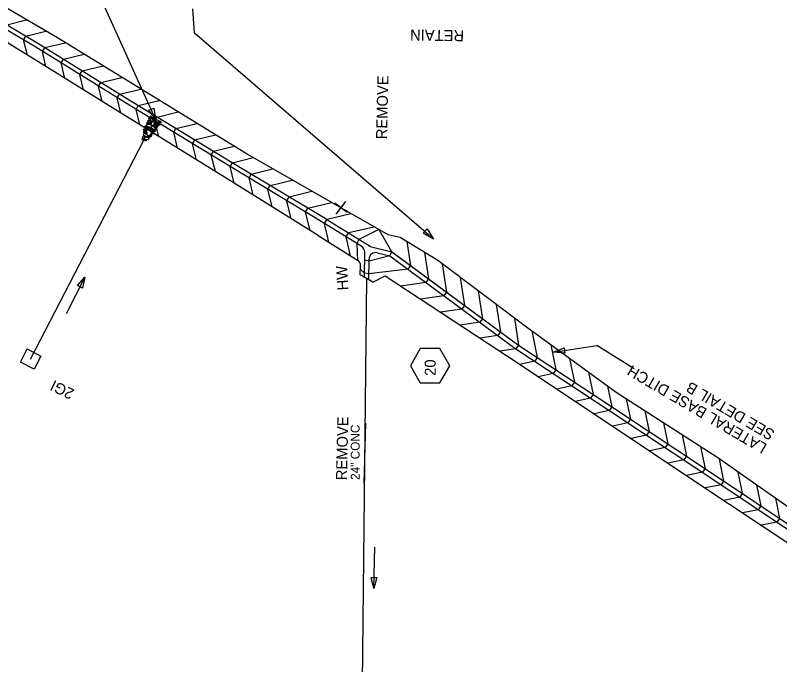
# Model space of a CAD drawing. Extents: x 2384780 to 2405432, y 547869 to 573706.
# Drawn here: x 2396578.5 to 2396925.5, y 553688.2 to 553982.8 of the extents above; entities that cross this region are included whole.
import ezdxf

# ---------------------------------------------------------------- set-up
doc = ezdxf.new("R2010")
doc.units = 0
for name, color, linetype in [('Old_Level_1', 7, 'Continuous'), ('Old_Level_18', 7, 'Continuous'), ('Old_Level_23', 7, 'Continuous'), ('Old_Level_5', 7, 'Continuous'), ('Old_Level_58', 7, 'Continuous'), ('Old_Level_63', 7, 'Continuous'), ('Old_Level_9', 7, 'Continuous'), ('Prop Drainage Box Number Symbol CELL', 7, 'Continuous'), ('Prop Drop Inlet Text', 7, 'Continuous')]:
    doc.layers.add(name, color=color, linetype=linetype)

# ---------------------------------------------------------------- blocks, each defined once
blk = doc.blocks.new('IN')
at = {"layer": 'Old_Level_9'}
blk.add_lwpolyline([(-0.07025, 0.067), (0.07025, 0.067), (0.07025, -0.067), (-0.07025, -0.067)], close=True, dxfattribs=at)
blk = doc.blocks.new('RIPRAP')
at = {"layer": 'Old_Level_1'}
for points in [[(-0.002, -0.00625), (-0.00625, -0.00775), (-0.016, -0.0125), (-0.02, -0.00675), (-0.02, -0.003), (-0.008, 0.00275), (-0.002, -0.00025), (-0.002, -0.00625)], [(0.01825, -0.00325), (0.01375, -0.005), (0.00325, -0.00975), (0.00025, -0.00375), (0, 0), (0.01125, 0.005), (0.018, 0.00275), (0.01825, -0.00325)], [(-0.03675, -0.07275), (-0.04075, -0.06825), (-0.04325, -0.0585), (-0.0395, -0.054), (-0.035, -0.054), (-0.031, -0.0665), (-0.033, -0.0705), (-0.03675, -0.07275)], [(-0.0305, -0.05975), (-0.035, -0.05625), (-0.0375, -0.0465), (-0.033, -0.042), (-0.02925, -0.042), (-0.02475, -0.05375), (-0.02675, -0.05825), (-0.0305, -0.05975)], [(-0.00025, -0.11525), (-0.0145, -0.10575), (-0.0355, -0.078), (-0.0255, -0.056), (-0.00975, -0.051), (0.01725, -0.08475), (0.01525, -0.10425), (0.002, -0.11775)], [(-0.0345, -0.0215), (-0.0265, -0.01775), (-0.007, -0.01125), (0.00375, -0.02075), (0.003, -0.0315), (-0.02075, -0.03775), (-0.03225, -0.032), (-0.0345, -0.024)], [(-0.0275, -0.0395), (-0.023, -0.03925), (-0.014, -0.039), (-0.0115, -0.045), (-0.0115, -0.04875), (-0.0235, -0.049), (-0.0295, -0.04475), (-0.0275, -0.0395)], [(-0.0095, -0.039), (0.00025, -0.0365), (0.0205, -0.036), (0.02775, -0.0495), (0.024, -0.05775), (-0.00075, -0.05675), (-0.009, -0.0485), (-0.0095, -0.039)], [(0.009, -0.07425), (0.0045, -0.07075), (0.00225, -0.061), (0.00625, -0.05625), (0.01, -0.057), (0.01425, -0.06825), (0.01275, -0.072), (0.009, -0.07425)], [(0.012, -0.0355), (0.00825, -0.0295), (0.0035, -0.01775), (0.01025, -0.00925), (0.01825, -0.009), (0.0225, -0.027), (0.01875, -0.033), (0.012, -0.0355)], [(0.01975, -0.07925), (0.01525, -0.07475), (0.01375, -0.06525), (0.01725, -0.0605), (0.02175, -0.0605), (0.02575, -0.07325), (0.0235, -0.077), (0.01975, -0.07925)], [(0.03125, -0.0765), (0.0265, -0.073), (0.02425, -0.06325), (0.0285, -0.0585), (0.03225, -0.05925), (0.03625, -0.0705), (0.035, -0.07425), (0.03125, -0.0765)], [(-0.04975, -0.14825), (-0.05425, -0.14475), (-0.05675, -0.135), (-0.05225, -0.1305), (-0.0485, -0.1305), (-0.04375, -0.14225), (-0.046, -0.14675), (-0.04975, -0.14825)], [(-0.046, -0.12775), (-0.0505, -0.12425), (-0.053, -0.1145), (-0.0485, -0.11), (-0.04475, -0.11), (-0.04, -0.12175), (-0.04225, -0.12625), (-0.046, -0.12775)], [(-0.0485, -0.08525), (-0.0425, -0.0835), (-0.03275, -0.0825), (-0.0305, -0.08925), (-0.03175, -0.0945), (-0.0445, -0.09325), (-0.049, -0.089), (-0.0485, -0.08525)], [(-0.046, -0.1025), (-0.04025, -0.098), (-0.02675, -0.09375), (-0.02, -0.09975), (-0.02, -0.10575), (-0.03625, -0.11225), (-0.044, -0.1085), (-0.046, -0.1025)], [(-0.04275, -0.12825), (-0.03225, -0.126), (-0.012, -0.1275), (-0.00575, -0.1395), (-0.009, -0.15), (-0.033, -0.1485), (-0.04375, -0.13875), (-0.04275, -0.12825)], [(-0.023, -0.1195), (-0.02725, -0.12175), (-0.037, -0.126), (-0.041, -0.1195), (-0.041, -0.11625), (-0.029, -0.1115), (-0.02525, -0.1135), (-0.023, -0.1195)], [(-0.01575, -0.1245), (-0.02025, -0.12125), (-0.022, -0.11125), (-0.0185, -0.10675), (-0.014, -0.10675), (-0.00975, -0.1185), (-0.012, -0.123), (-0.01575, -0.1245)], [(-0.00575, -0.118), (0.00025, -0.1155), (0.0085, -0.1175), (0.0125, -0.12425), (0.01025, -0.128), (-0.00175, -0.12825), (-0.00575, -0.12175), (-0.00575, -0.118)], [(0.04, -0.14075), (0.03075, -0.14625), (0.009, -0.15575), (-0.004, -0.14175), (-0.00425, -0.132), (0.024, -0.123), (0.03825, -0.1285), (0.0425, -0.1405)], [(0.0225, -0.12), (0.0185, -0.11625), (0.01675, -0.10675), (0.0205, -0.102), (0.025, -0.102), (0.0285, -0.114), (0.02625, -0.11775), (0.0225, -0.12)], [(0.02025, -0.07975), (0.02825, -0.07725), (0.04025, -0.077), (0.045, -0.08725), (0.042, -0.0935), (0.02475, -0.092), (0.02025, -0.0855), (0.02025, -0.07975)], [(0.048, -0.1195), (0.04425, -0.12325), (0.036, -0.12575), (0.03, -0.122), (0.02975, -0.1155), (0.04175, -0.11375), (0.04775, -0.11575), (0.048, -0.1195)], [(0.03775, -0.114), (0.03325, -0.11025), (0.031, -0.1005), (0.035, -0.096), (0.03875, -0.09675), (0.043, -0.10775), (0.0415, -0.1115), (0.03775, -0.114)], [(-0.06725, -0.1915), (-0.06125, -0.18975), (-0.0515, -0.18875), (-0.04925, -0.1955), (-0.0505, -0.20075), (-0.06325, -0.1995), (-0.06775, -0.19525), (-0.06725, -0.1915)], [(-0.061, -0.17925), (-0.055, -0.17725), (-0.04525, -0.17625), (-0.043, -0.183), (-0.04425, -0.18825), (-0.057, -0.187), (-0.0615, -0.18275), (-0.061, -0.17925)], [(-0.04975, -0.17575), (-0.05375, -0.1705), (-0.05675, -0.16075), (-0.05225, -0.157), (-0.04875, -0.157), (-0.04375, -0.169), (-0.046, -0.1735), (-0.04975, -0.17575)], [(-0.032, -0.15425), (-0.03625, -0.15575), (-0.046, -0.158), (-0.0505, -0.15375), (-0.05075, -0.15075), (-0.041, -0.146), (-0.035, -0.14825), (-0.03275, -0.152)], [(-0.05075, -0.19675), (-0.0405, -0.195), (-0.021, -0.194), (-0.01375, -0.208), (-0.018, -0.21775), (-0.042, -0.21675), (-0.0505, -0.20725), (-0.05075, -0.19675)], [(-0.0355, -0.17625), (-0.037, -0.1725), (-0.04125, -0.16275), (-0.03525, -0.158), (-0.0315, -0.158), (-0.02675, -0.17075), (-0.031, -0.174), (-0.0355, -0.17625)], [(-0.012, -0.187), (-0.01875, -0.19075), (-0.033, -0.1935), (-0.039, -0.1875), (-0.039, -0.1815), (-0.02275, -0.17675), (-0.01525, -0.17875), (-0.012, -0.187)], [(-0.0215, -0.16975), (-0.02625, -0.1655), (-0.0285, -0.15575), (-0.024, -0.15125), (-0.02025, -0.15175), (-0.01625, -0.163), (-0.01775, -0.1675), (-0.0215, -0.16975)], [(0.00075, -0.15075), (0.0045, -0.15875), (0.011, -0.179), (0.0015, -0.18875), (-0.009, -0.189), (-0.01475, -0.16525), (-0.012, -0.153), (-0.0015, -0.1515)], [(-0.0115, -0.204), (-0.00425, -0.2025), (0.0085, -0.20225), (0.01275, -0.21275), (0.01125, -0.2185), (-0.0075, -0.21675), (-0.01225, -0.21075), (-0.0115, -0.204)], [(0.00625, -0.2035), (0.00175, -0.19975), (-0.001, -0.19), (0.0035, -0.1855), (0.00725, -0.1855), (0.012, -0.1975), (0.01, -0.202), (0.00625, -0.2035)], [(0.01625, -0.174), (0.0125, -0.17075), (0.009, -0.16), (0.0135, -0.1555), (0.01725, -0.15625), (0.022, -0.168), (0.02075, -0.17175), (0.01625, -0.174)], [(0.026, -0.18075), (0.03225, -0.18875), (0.03875, -0.20825), (0.02925, -0.219), (0.01875, -0.21675), (0.012, -0.193), (0.01575, -0.184), (0.026, -0.17925)], [(0.0205, -0.15575), (0.0265, -0.15325), (0.03475, -0.15525), (0.03875, -0.162), (0.0365, -0.16575), (0.0245, -0.166), (0.0205, -0.1595), (0.0205, -0.15575)], [(0.04925, -0.17425), (0.044, -0.17875), (0.03525, -0.1805), (0.02975, -0.177), (0.0295, -0.171), (0.0415, -0.16925), (0.0475, -0.1705), (0.04925, -0.17425)], [(0.0335, -0.189), (0.0395, -0.18675), (0.04775, -0.18875), (0.0515, -0.1955), (0.04925, -0.19925), (0.03725, -0.1995), (0.0335, -0.19275), (0.0335, -0.189)], [(0.043, -0.162), (0.03825, -0.1585), (0.036, -0.14875), (0.04, -0.144), (0.04375, -0.14475), (0.048, -0.15575), (0.04675, -0.1595), (0.043, -0.162)], [(0.04325, -0.22375), (0.0385, -0.22025), (0.03625, -0.2105), (0.0405, -0.20575), (0.04425, -0.2065), (0.0485, -0.2175), (0.047, -0.22125), (0.04325, -0.22375)], [(-0.064, -0.2115), (-0.058, -0.20975), (-0.04825, -0.20875), (-0.046, -0.2155), (-0.04725, -0.22075), (-0.06, -0.2195), (-0.0645, -0.21525), (-0.064, -0.2115)]]:
    blk.add_lwpolyline(points, dxfattribs=at)
blk = doc.blocks.new('AH1')
at = {"layer": 'Old_Level_23'}
blk.add_lwpolyline([(-5.28, 1.32), (0, 0), (-5.28, -1.32)], close=True, dxfattribs=at)
blk = doc.blocks.new('SPOT')
at = {"layer": 'Old_Level_1'}
for p, q in [((-5.48625, 4.61225), (5.48625, -4.61175)), ((-4.608, -5.326), (4.609, 5.325))]:
    blk.add_line(p, q, dxfattribs=at)

msp = doc.modelspace()

# ---------------------------------------------------------------- linework, layer by layer
at = {"layer": 'Old_Level_1'}
for p, q in [((2396659.77, 553974.64), (2396659.09, 553985.65)), ((2396768.39, 553881.21), (2396659.77, 553974.64)), ((2396585.43, 553826.81), (2396636.88, 553926.14)), ((2396735.74, 553639.09), (2396738.03, 553863.35))]:
    msp.add_line(p, q, dxfattribs=at)
at = {"layer": 'Old_Level_18'}
for p, q in [((2396739.58, 553877.81), (2396719.93, 553890.05)), ((2396715.97, 553882.88), (2396733.83, 553871.75)), ((2396753.26, 553882), (2396747.8, 553883.13)), ((2396770.29, 553871.48), (2396753.26, 553882)), ((2396737.03, 553863.97), (2396737.15, 553875.27)), ((2396738.99, 553878.06), (2396749.42, 553875.52)), ((2396739.02, 553862.74), (2396739.12, 553872.18)), ((2396748.56, 553873.67), (2396739.17, 553871.21)), ((2396742.83, 553875.06), (2396748.56, 553873.67)), ((2396735.08, 553865.08), (2396735.24, 553869.08)), ((2396739.17, 553871.21), (2396737.06, 553871.67)), ((2396740.82, 553861.63), (2396746.36, 553864.54))]:
    msp.add_line(p, q, dxfattribs=at)
for points in [[(2396718.87, 553888.35), (2396675.98, 553914.18), (2396630.41, 553941.82), (2396587.73, 553968.28), (2396541.7, 553995.72), (2396498.78, 554022), (2396452.53, 554050), (2396424.24, 554068.79), (2396389.24, 554093.67), (2396350.42, 554125.21), (2396319.42, 554152.88), (2396284.85, 554189.04), (2396252.59, 554227.26)], [(2396719.91, 553890.06), (2396677.01, 553915.89), (2396631.46, 553943.53), (2396588.77, 553969.99), (2396542.73, 553997.44), (2396499.82, 554023.71), (2396453.6, 554051.69), (2396425.37, 554070.43), (2396390.46, 554095.26), (2396351.72, 554126.73), (2396320.81, 554154.32), (2396286.34, 554190.38), (2396254.12, 554228.55)], [(2396747.8, 553883.13), (2396682.94, 553920.17), (2396640.3, 553946.33), (2396597.64, 553972.47), (2396554.49, 553997.76), (2396511.8, 554023.84), (2396469.05, 554049.82), (2396433.51, 554069.87), (2396391.87, 554099.74), (2396353.14, 554131.37), (2396323.79, 554156.78), (2396295.82, 554185.58), (2396257.28, 554228.35)], [(2396715.97, 553882.88), (2396673.42, 553909.36), (2396628.15, 553937.28), (2396585.46, 553963.73), (2396539.88, 553991.82), (2396497.12, 554018.45), (2396451.14, 554046.79), (2396422.53, 554066.29), (2396387.34, 554091.46), (2396348.3, 554122.75), (2396317.43, 554151.09), (2396282.97, 554187.36), (2396252.38, 554224.74)], [(2396575.31, 553969.98), (2396573.61, 553976.7), (2396573.61, 553976.7), (2396573.61, 553976.7), (2396574.64, 553978.42), (2396583.61, 553980.69)], [(2396583.95, 553964.66), (2396582.2, 553971.58), (2396582.2, 553971.58), (2396582.2, 553971.58), (2396583.23, 553973.3), (2396592.31, 553975.6)], [(2396592.4, 553959.43), (2396590.76, 553966.4), (2396590.76, 553966.4), (2396590.76, 553966.4), (2396591.82, 553968.11), (2396601.18, 553970.3)], [(2396600.9, 553954.16), (2396599.26, 553961.13), (2396599.26, 553961.13), (2396599.26, 553961.13), (2396600.32, 553962.84), (2396609.75, 553965.05)], [(2396609.4, 553948.9), (2396607.76, 553955.86), (2396607.76, 553955.86), (2396607.76, 553955.86), (2396608.82, 553957.57), (2396618.32, 553959.8)], [(2396617.9, 553943.63), (2396616.26, 553950.6), (2396616.26, 553950.6), (2396616.26, 553950.6), (2396617.32, 553952.3), (2396626.89, 553954.54)], [(2396626.4, 553938.37), (2396624.76, 553945.33), (2396624.76, 553945.33), (2396624.76, 553945.33), (2396625.82, 553947.03), (2396635.46, 553949.29)], [(2396635, 553933.05), (2396633.28, 553940.08), (2396633.28, 553940.08), (2396633.28, 553940.08), (2396634.32, 553941.8), (2396643.87, 553944.14)], [(2396643.58, 553927.76), (2396641.83, 553934.9), (2396641.83, 553934.9), (2396641.83, 553934.9), (2396642.87, 553936.61), (2396652.36, 553938.93)], [(2396652.15, 553922.47), (2396650.38, 553929.71), (2396650.38, 553929.71), (2396650.38, 553929.71), (2396651.42, 553931.42), (2396660.84, 553933.73)], [(2396660.73, 553917.19), (2396658.93, 553924.52), (2396658.93, 553924.52), (2396658.93, 553924.52), (2396659.97, 553926.23), (2396669.32, 553928.52)], [(2396669.31, 553911.9), (2396667.48, 553919.33), (2396667.48, 553919.33), (2396667.48, 553919.33), (2396668.52, 553921.05), (2396677.8, 553923.32)], [(2396677.92, 553906.56), (2396676.04, 553914.15), (2396676.04, 553914.15), (2396676.04, 553914.15), (2396677.07, 553915.86), (2396686.41, 553918.18)], [(2396686.54, 553901.2), (2396684.6, 553908.99), (2396684.6, 553908.99), (2396684.6, 553908.99), (2396685.64, 553910.7), (2396695.31, 553913.1)], [(2396695.16, 553895.83), (2396693.17, 553903.83), (2396693.17, 553903.83), (2396693.17, 553903.83), (2396694.2, 553905.54), (2396704.2, 553908.02)], [(2396703.77, 553890.47), (2396701.74, 553898.67), (2396701.74, 553898.67), (2396701.74, 553898.67), (2396702.77, 553900.38), (2396713.09, 553902.95)], [(2396712.39, 553885.11), (2396710.31, 553893.51), (2396710.31, 553893.51), (2396710.31, 553893.51), (2396711.34, 553895.22), (2396721.99, 553897.87)], [(2396720.85, 553879.84), (2396718.87, 553888.35), (2396718.87, 553888.35), (2396718.87, 553888.35), (2396720.1, 553890.31), (2396730.84, 553892.81)], [(2396735.74, 553877.85), (2396718.87, 553888.35)], [(2396730.67, 553873.72), (2396728.7, 553882.23), (2396728.7, 553882.23), (2396728.7, 553882.23), (2396729.92, 553884.2), (2396741.29, 553886.84)], [(2396734.05, 553871.39), (2396733.71, 553879.21), (2396734.63, 553881.16), (2396743.34, 553885.54)], [(2396748.56, 553873.67), (2396749.42, 553875.52), (2396743.63, 553885.51)], [(2396756.27, 553880.14), (2396757.91, 553869.25), (2396757.91, 553869.25), (2396757.91, 553869.25), (2396756.7, 553867.61), (2396738.97, 553865.51)], [(2396749.42, 553875.52), (2396806.44, 553833.43), (2396850.48, 553804.34), (2396892.24, 553776.76), (2396935.23, 553747.93), (2396977.01, 553720.56), (2397019.99, 553695.26)], [(2396749.74, 553875.28), (2396806.44, 553833.43), (2396850.48, 553804.34), (2396892.24, 553776.76), (2396935.23, 553747.93), (2396977.01, 553720.56), (2397019.99, 553695.26)], [(2396748.56, 553873.67), (2396805.29, 553831.79), (2396849.37, 553802.68), (2396891.14, 553775.09), (2396934.12, 553746.27), (2396975.96, 553718.86), (2397018.97, 553693.54)], [(2396764.28, 553875.19), (2396766.08, 553863.22), (2396766.08, 553863.22), (2396766.08, 553863.22), (2396764.87, 553861.59), (2396753.48, 553859.87)], [(2396772.33, 553869.95), (2396774.25, 553857.19), (2396774.25, 553857.19), (2396774.25, 553857.19), (2396773.04, 553855.56), (2396762.47, 553853.96)], [(2397018.55, 553700.83), (2396979.57, 553724.68), (2396938.48, 553753.29), (2396897.45, 553781.99), (2396851.35, 553811.67), (2396810.64, 553841.24), (2396770.29, 553871.48)], [(2396738.97, 553865.51), (2396736.97, 553865.8), (2396735.21, 553867.52)], [(2396746.36, 553864.54), (2396802.84, 553827.46), (2396846.81, 553798.4), (2396888.41, 553770.54), (2396931.47, 553742), (2396973.8, 553715.39), (2397015.99, 553692.74)], [(2396780.51, 553863.82), (2396782.42, 553851.16), (2396782.42, 553851.16), (2396782.42, 553851.16), (2396781.21, 553849.53), (2396771.46, 553848.06)], [(2396788.69, 553857.69), (2396790.58, 553845.13), (2396790.58, 553845.13), (2396790.58, 553845.13), (2396789.38, 553843.5), (2396780.46, 553842.15)], [(2396796.88, 553851.56), (2396798.75, 553839.1), (2396798.75, 553839.1), (2396798.75, 553839.1), (2396797.54, 553837.47), (2396789.45, 553836.25)], [(2396805.06, 553845.42), (2396806.92, 553833.07), (2396806.92, 553833.07), (2396806.92, 553833.07), (2396805.71, 553831.44), (2396798.45, 553830.34)], [(2396812.94, 553839.57), (2396815.41, 553827.5), (2396815.41, 553827.5), (2396815.41, 553827.5), (2396814.29, 553825.81), (2396807.46, 553824.41)], [(2396821.55, 553833.32), (2396823.88, 553821.91), (2396823.88, 553821.91), (2396823.88, 553821.91), (2396822.76, 553820.21), (2396815.92, 553818.81)], [(2396830.15, 553827.07), (2396832.35, 553816.31), (2396832.35, 553816.31), (2396832.35, 553816.31), (2396831.23, 553814.62), (2396824.39, 553813.22)], [(2396838.76, 553820.82), (2396840.82, 553810.72), (2396840.82, 553810.72), (2396840.82, 553810.72), (2396839.7, 553809.02), (2396832.85, 553807.62)], [(2396847.36, 553814.57), (2396849.29, 553805.13), (2396849.29, 553805.13), (2396849.29, 553805.13), (2396848.17, 553803.43), (2396841.32, 553802.03)], [(2396855.88, 553808.75), (2396857.77, 553799.53), (2396857.77, 553799.53), (2396857.77, 553799.53), (2396856.65, 553797.83), (2396849.76, 553796.43)], [(2396864.32, 553803.32), (2396866.24, 553793.93), (2396866.24, 553793.93), (2396866.24, 553793.93), (2396865.12, 553792.24), (2396858.14, 553790.81)], [(2396872.76, 553797.89), (2396874.71, 553788.34), (2396874.71, 553788.34), (2396874.71, 553788.34), (2396873.59, 553786.64), (2396866.52, 553785.2)], [(2396881.19, 553792.45), (2396883.18, 553782.74), (2396883.18, 553782.74), (2396883.18, 553782.74), (2396882.06, 553781.05), (2396874.9, 553779.58)], [(2396889.63, 553787.02), (2396891.65, 553777.15), (2396891.65, 553777.15), (2396891.65, 553777.15), (2396890.53, 553775.45), (2396883.28, 553773.97)], [(2396898.11, 553781.53), (2396900.08, 553771.5), (2396900.08, 553771.5), (2396900.08, 553771.5), (2396898.95, 553769.81), (2396891.67, 553768.37)], [(2396906.59, 553775.59), (2396908.52, 553765.84), (2396908.52, 553765.84), (2396908.52, 553765.84), (2396907.38, 553764.16), (2396900.18, 553762.73)], [(2396915.08, 553769.65), (2396916.95, 553760.19), (2396916.95, 553760.19), (2396916.95, 553760.19), (2396915.82, 553758.5), (2396908.69, 553757.1)], [(2396923.57, 553763.72), (2396925.38, 553754.54), (2396925.38, 553754.54), (2396925.38, 553754.54), (2396924.25, 553752.85), (2396917.2, 553751.46)]]:
    msp.add_lwpolyline(points, dxfattribs=at)
for centre, start, end in [((2396734.15, 553875.3), 359.4157, 58.0826), ((2396732.25, 553869.21), 357.6688, 58.0828), ((2396742.12, 553872.15), 76.335, 179.4157)]:
    msp.add_arc(centre, 3, start, end, dxfattribs=at)
at = {"layer": 'Old_Level_5'}
for p, q in [((2396642.17, 553935.61), (2396616.32, 553992.67)), ((2396740.82, 553861.63), (2396735.08, 553865.08)), ((2396610.12, 553864.03), (2396601.54, 553847.31)), ((2396822.91, 553829.93), (2396842.58, 553832.91)), ((2396859.47, 553822.41), (2396842.58, 553832.91)), ((2396741.19, 553722.73), (2396741.7, 553741.52))]:
    msp.add_line(p, q, dxfattribs=at)
for points in [[(2396641.32, 553940.7), (2396642.17, 553935.61), (2396639.03, 553939.7)], [(2396606.72, 553860.16), (2396610.12, 553864.03), (2396608.95, 553859.01)], [(2396828.04, 553829.44), (2396822.91, 553829.93), (2396827.67, 553831.91)], [(2396742.58, 553727.7), (2396741.19, 553722.73), (2396740.08, 553727.77)]]:
    msp.add_lwpolyline(points, close=True, dxfattribs=at)
at = {"layer": 'Old_Level_58'}
msp.add_lwpolyline([(2396736.91, 553770.46), (2396737.57, 553797.72)], dxfattribs=at)
at = {"layer": 'Prop Drainage Box Number Symbol CELL'}
msp.add_lwpolyline([(2396775.77, 553823.79), (2396771.29, 553831.54), (2396762.34, 553831.54), (2396757.87, 553823.79), (2396762.34, 553816.04), (2396771.29, 553816.04)], close=True, dxfattribs=at)

# ---------------------------------------------------------------- block references
at = {"layer": 'Old_Level_23', "xscale": 0.9999983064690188, "yscale": 0.9999983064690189, "rotation": -44.43842150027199}
msp.add_blockref('AH1', (2396768.39, 553881.21), dxfattribs=at)
at = {"layer": 'Old_Level_5', "xscale": 50, "yscale": 50, "rotation": 152.82288843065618}
for name, p in [('RIPRAP', (2396636.88, 553926.14)), ('IN', (2396585.43, 553826.81))]:
    msp.add_blockref(name, p, dxfattribs=at)
at = {"layer": 'Old_Level_63', "xscale": 0.5000000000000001, "yscale": 0.4999999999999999, "rotation": 93.5935946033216}
msp.add_blockref('SPOT', (2396726.36, 553895.37), dxfattribs=at)

# ---------------------------------------------------------------- texts
at = {"layer": 'Old_Level_1'}
for s, rotation, p in [('RETAIN', 179.1902, (2396782.27, 553975.96)), ('REMOVE', 88.6243, (2396747.23, 553926.46)), ('2GI', 154.0277, (2396605.67, 553812.76)), ('REMOVE', 88.6242, (2396729.03, 553771.79))]:
    msp.add_text(s, height=5, rotation=rotation, dxfattribs=at).set_placement(p)
at = {"layer": 'Old_Level_5'}
for s, rotation, p in [('HW', 93.5936, (2396729.75, 553858.14)), ('LATERAL BASE DITCH', 149.5646, (2396920.18, 553787.98)), ('SEE DETAIL B', 149.5646, (2396923.72, 553794.02))]:
    msp.add_text(s, height=5, rotation=rotation, dxfattribs=at).set_placement(p)
at = {"layer": 'Old_Level_58'}
msp.add_text('24" CONC', height=4, rotation=90, dxfattribs=at).set_placement((2396734.79, 553772.02))
at = {"layer": 'Prop Drop Inlet Text'}
msp.add_text('20', height=5, rotation=90.3965, dxfattribs=at).set_placement((2396769.39, 553819.24))

doc.saveas('drawing.dxf')
